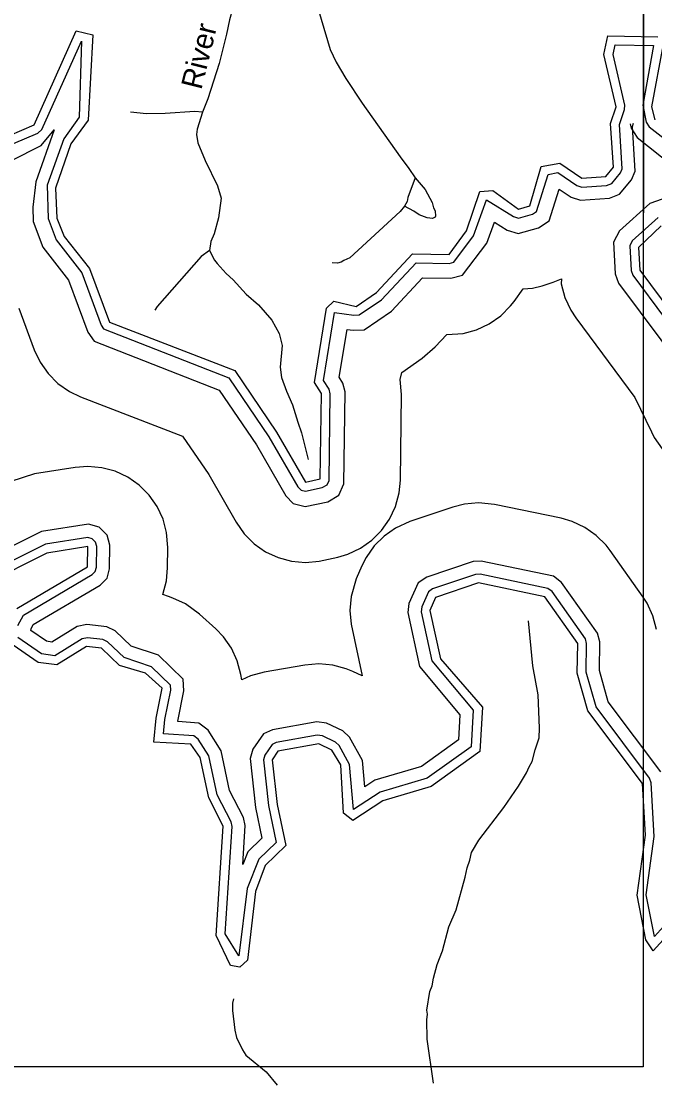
# Model space of a CAD drawing. Extents: x 1473865 to 1648260, y 639067 to 773536.
# Drawn here: x 1602897 to 1605748, y 694968 to 699731 of the extents above; entities that cross this region are included whole.
import ezdxf

# ---------------------------------------------------------------- set-up
doc = ezdxf.new("R2010")
doc.units = 0
for name, color, linetype in [('Exist Hydrographic Buffer Line', 7, 'Continuous'), ('Exist Hydrographic Creek Double Shore', 7, 'Continuous'), ('Exist Hydrographic Misc Water Feature', 7, 'Continuous'), ('Exist Road Non-System Type 51', 7, 'Continuous'), ('Exist Road Non-System Type 51 Label', 7, 'Continuous'), ('Map Preparation Inset Cut Line', 7, 'Continuous')]:
    doc.layers.add(name, color=color, linetype=linetype)

msp = doc.modelspace()

# ---------------------------------------------------------------- linework, layer by layer
at = {"layer": 'Exist Hydrographic Buffer Line'}
for points in [[(1602813.1, 699160.1), (1602971.9, 699228.4), (1602990.8, 699245.1), (1603168, 699641.3), (1603158.9, 699300.4), (1603088.7, 699203), (1603014.4, 698994), (1603018.1, 698844.4), (1603054, 698748.6), (1603169.9, 698600.1), (1603256.6, 698364.8), (1603268.4, 698348), (1603832.2, 698127.6), (1604012.2, 697862.9), (1604141.5, 697638.3), (1604156.2, 697623.7), (1604176.2, 697618.3), (1604251.9, 697634.3), (1604273.8, 697647.7), (1604282.5, 697666.4), (1604288.1, 698056.8), (1604282.8, 698077.3), (1604258, 698115.9), (1604307.5, 698421.2), (1604394.4, 698409.2), (1604417.8, 698410.5), (1604518.9, 698479), (1604674.3, 698645.5), (1604822.3, 698642.5), (1604843.2, 698647.9), (1604932.7, 698765.9), (1604990.5, 698927.8), (1605111.7, 698853.8), (1605135.2, 698846.3), (1605196.9, 698863.4), (1605215.8, 698875.9), (1605268.6, 699042.7)], [(1605268.6, 699042.7), (1605312.1, 699050.4), (1605397.7, 698991.9), (1605420.2, 698984.9), (1605531.1, 698992.7), (1605553.9, 699001.9), (1605593.3, 699049.4), (1605601.6, 699067.6), (1605588.7, 699266.4), (1605611.9, 699333.6), (1605613.6, 699353.7), (1605560.2, 699581.3), (1605569.4, 699625.2), (1605741.4, 699621.8), (1605694, 699354.3), (1605709.4, 699277.6), (1605722.5, 699256.8), (1605864.5, 699144.8)], [(1605318, 698976.7), (1605372.3, 698939.6), (1605413.4, 698926.8), (1605544.2, 698935.9), (1605588.9, 698954.1), (1605642.5, 699018.5), (1605659.9, 699056.9), (1605646.8, 699258.5), (1605651.7, 699272.7)], [(1605637.6, 699269.8), (1605641.5, 699250.6), (1605668.1, 699208.1), (1605829.4, 699080.8)], [(1602854.5, 699104.8), (1602986.9, 699172.8), (1603045.6, 699243.3), (1602963, 699009.6), (1602949.8, 698895.9), (1602951.4, 698831.5), (1602994.8, 698715.5), (1603110.6, 698567.1), (1603196.7, 698333.4), (1603225.1, 698292.9), (1603788.4, 698072.7), (1603955.4, 697827.3), (1604087.8, 697597.2), (1604121.4, 697563.6), (1604174.3, 697549.4), (1604277.1, 697571.1), (1604326, 697601), (1604349.3, 697651.1), (1604355.3, 698064.9), (1604345, 698104.6), (1604328.3, 698130.5), (1604363.2, 698345.9), (1604391.6, 698342), (1604440, 698344.5), (1604562.8, 698427.7), (1604702.9, 698577.9), (1604830.1, 698575.3), (1604882.5, 698588.8), (1604992.4, 698733.6), (1605026, 698827.6), (1605083.6, 698792.5), (1605133.7, 698776.3), (1605225.2, 698801.6), (1605272.6, 698833.2), (1605318, 698976.7)], [(1605856.8, 698957.9), (1605725.5, 698911.7), (1605589.2, 698788.6), (1605561.8, 698737.6), (1605570.1, 698595), (1605585.1, 698554.2), (1605871.9, 698168)], [(1605763, 698848.7), (1605646.7, 698743.6), (1605634.8, 698721.4), (1605641.3, 698609.9), (1605649.1, 698588.8), (1605933.8, 698205.3)], [(1602887.4, 698441.2), (1602956.4, 698254.1), (1602982.4, 698198.6), (1603018.4, 698147.2), (1603062.7, 698102.8), (1603114.1, 698066.9), (1603164.2, 698042.9), (1603623.7, 697865.2), (1603740.9, 697692.8), (1603864.2, 697478.7), (1603900.4, 697426.9), (1603944.8, 697382.5), (1603996.1, 697346.5), (1604053, 697320), (1604113.6, 697303.8), (1604176.2, 697298.3), (1604238.6, 697303.8), (1604322.2, 697322.1), (1604366.3, 697335), (1604423.2, 697361.6), (1604474.5, 697397.6), (1604518.9, 697442), (1604554.9, 697493.3), (1604581.4, 697550.2), (1604597.7, 697610.9), (1604603.2, 697668.6), (1604608.1, 698052.6), (1604602.7, 698119.8), (1604609.2, 698152.2), (1604701.3, 698216), (1604760.5, 698267.3), (1604811.5, 698322.7), (1604885.7, 698328), (1604946.2, 698344.2), (1605003.1, 698370.7), (1605054.5, 698406.7), (1605098.9, 698451.1), (1605115.2, 698471.9), (1605155.7, 698528.1), (1605197.6, 698531.8), (1605240.9, 698542.1), (1605290.9, 698557.5), (1605328.2, 698573.7), (1605326.7, 698550.1), (1605342.9, 698489.5), (1605369.5, 698432.6), (1605392.1, 698398), (1605658.6, 698039.2), (1605732.5, 697884.8), (1605745.4, 697860.4), (1605781.4, 697809.1)], [(1605755.7, 696996.9), (1605739.4, 697057.5), (1605712.9, 697114.4), (1605695.3, 697142), (1605547.3, 697351.7), (1605528.9, 697375.5), (1605484.5, 697419.9), (1605433.1, 697455.9), (1605376.2, 697482.5), (1605326.2, 697496.7), (1605027.1, 697558.5), (1604954.1, 697566), (1604891.7, 697560.5), (1604839.3, 697547.2), (1604646.3, 697482.2), (1604581.1, 697452.8), (1604529.8, 697416.8), (1604485.4, 697372.4), (1604449.4, 697321), (1604430, 697282.3), (1604405, 697223.8), (1604381.6, 697144.9), (1604376.1, 697082.5), (1604381.6, 697020), (1604431.3, 696788.8), (1604390.1, 696807.5), (1604359.3, 696820.3), (1604298.7, 696836.5), (1604236.1, 696842), (1604173.8, 696836.6), (1603989.8, 696804.2), (1603929, 696787.9), (1603890.1, 696769.7), (1603885.6, 696795.1), (1603869.4, 696855.7), (1603842.9, 696912.6), (1603806.9, 696964), (1603773.1, 696999.1), (1603699.1, 697066.3), (1603637.2, 697111.5), (1603580.3, 697138.1), (1603560.6, 697144.6), (1603534.4, 697154.5), (1603550.7, 697215.2), (1603556.1, 697273.7), (1603557.1, 697365.7), (1603551.7, 697432.1), (1603535.4, 697492.7), (1603508.9, 697549.6), (1603472.9, 697601), (1603428.6, 697645.4), (1603377.2, 697681.4), (1603320.3, 697707.9), (1603259.7, 697724.1), (1603197.2, 697729.6), (1603140.9, 697725.2), (1602956.9, 697696), (1602851.4, 697662.1)], [(1605538.6, 696672), (1605498.4, 696813.1), (1605500.2, 696940.9), (1605490.2, 696979.6), (1605328.8, 697208.6), (1605291.8, 697236.7), (1604966.6, 697304.6), (1604930.1, 697302.4), (1604721.7, 697232.3), (1604683.6, 697206.1), (1604641.8, 697114.1), (1604637.1, 697072.6), (1604689.5, 696829.6), (1604871.1, 696613.6), (1604864.9, 696500.6), (1604698.1, 696381.5), (1604487.8, 696319.2), (1604442.8, 696290), (1604432.7, 696408), (1604375, 696512.7), (1604344.4, 696540.4), (1604270.2, 696575.5), (1604228, 696581.1), (1604027.4, 696545.8), (1603986.9, 696527), (1603939.5, 696458), (1603927.2, 696416.1), (1603951, 696196.4), (1603980, 696058.6), (1603917.1, 695997.8), (1603894.1, 695939.9), (1603905.4, 696114.9), (1603897.7, 696151.5), (1603835.1, 696272.9), (1603796.7, 696451.8), (1603738.4, 696543.4), (1603696.8, 696575.7), (1603602.1, 696582.5), (1603602.2, 696584.2), (1603629.8, 696720.9), (1603626.1, 696772.7), (1603515.6, 696881.1), (1603391.6, 696922.4), (1603319.7, 696990.1), (1603282.4, 697008.8), (1603193.4, 697019.5), (1603149, 697010.3), (1603035.5, 696940.4), (1603010.9, 696943.7), (1602941.4, 696991.5), (1602941.6, 697000.1), (1602951.7, 697019.4), (1603252.9, 697196.2), (1603283.6, 697227.2), (1603295, 697269), (1603296.2, 697376.4), (1603284.8, 697420.1), (1603247.7, 697457.1), (1603200.4, 697469.8), (1602988.8, 697436.9), (1602683.7, 697285.7)], [(1602882.9, 697015.3), (1602907.3, 697061.8), (1603216.4, 697243.2), (1603230.8, 697257.7), (1603236.1, 697277.2), (1603237.1, 697369.2), (1603231.8, 697389.6), (1603217.1, 697404.2), (1603197.2, 697409.6), (1603006.9, 697380), (1602719.2, 697237.4)], [(1605483.7, 696649.6), (1605439.3, 696805.2), (1605441.1, 696933.8), (1605435.8, 696954.4), (1605285.8, 697167.2), (1605266.7, 697181.7), (1604962.2, 697245.2), (1604941.4, 697244), (1604748.4, 697179), (1604730.5, 697166.7), (1604699.4, 697098.1), (1604696.8, 697075.5), (1604744.1, 696856.4), (1604931.3, 696633.6), (1604922.3, 696469), (1604724.4, 696327.7), (1604512.8, 696265.1), (1604392.4, 696187), (1604375, 696390.5), (1604328.1, 696475.6), (1604311.3, 696490.8), (1604253.3, 696518.2), (1604229.3, 696521.4), (1604045.2, 696489), (1604026.4, 696480.3), (1603993.5, 696432.4), (1603987.1, 696410.8), (1604009.4, 696205.7), (1604044.4, 696038.8), (1603967.2, 695964.2), (1603914.6, 695831.9), (1603877.1, 695529.5), (1603814.8, 695629.3), (1603846, 696110.7), (1603841.6, 696131.6), (1603779.1, 696252.9), (1603741.3, 696429), (1603694.1, 696503.1), (1603674.7, 696518.1), (1603537.7, 696527.9), (1603543.8, 696592.8), (1603570.3, 696724.7), (1603568.8, 696746.3), (1603484, 696829.4), (1603360.7, 696870.5), (1603285.5, 696941.2), (1603265.1, 696951.5), (1603195.9, 696959.8), (1603171.1, 696954.7), (1603048.4, 696879), (1602989, 696887.2), (1602881.7, 696960.9)], [(1606515, 694963.5), (1606789.3, 695368.1), (1606796.1, 695390.1), (1606799.1, 695639.4), (1606793.8, 695660), (1606779.1, 695674.6), (1606588.3, 695779.2), (1606463.7, 695973.4), (1606341.9, 696048), (1606322.1, 696053.1), (1606164.2, 696053.1), (1606003, 695976.1), (1605889.2, 695850.7), (1605841, 695721.3), (1605746.2, 695617.1), (1605709.7, 695804.3), (1605745.7, 696066.1), (1605732, 696307.3), (1605724.1, 696328.9), (1605483.7, 696649.6)], [(1605775.1, 696356.5), (1605538.6, 696672)]]:
    msp.add_lwpolyline(points, dxfattribs=at)
at = {"layer": 'Exist Hydrographic Creek Double Shore'}
for points in [[(1602788.2, 699193), (1602956.2, 699265.1), (1603145.2, 699688), (1603219.2, 699670.1), (1603198.2, 699286.5), (1603121.2, 699179.7), (1603052.2, 698980.9), (1603058.1, 698846.2), (1603091.1, 698763.4), (1603205.1, 698620), (1603294.1, 698378.6), (1603858.1, 698160.4), (1604046.2, 697884.2), (1604176.2, 697658.3), (1604243.1, 697673.4), (1604248.1, 698057.3), (1604216.2, 698107.3), (1604270.2, 698440.9), (1604304.1, 698473.1), (1604404.2, 698448), (1604496.2, 698511.9), (1604657.1, 698685.9), (1604823.2, 698682.5), (1604900.2, 698789.3), (1604961.2, 698965.2), (1605019.1, 698970.6), (1605135.2, 698886.2), (1605185.1, 698901.6), (1605237.2, 699077.8), (1605321.2, 699092.6), (1605420.2, 699025), (1605528.2, 699032.5), (1605562.2, 699074.6), (1605548.2, 699271.7), (1605574.2, 699346.7), (1605519.2, 699580.9), (1605537.2, 699665.9), (1605762.1, 699661.3)], [(1605786.2, 699628), (1605733.2, 699346.8), (1605748.2, 699287.4)], [(1605776.2, 698810.9), (1605674.2, 698714.5), (1605681.2, 698612.6), (1605968.2, 698226)], [(1602877.2, 697090.4), (1603196.1, 697277.7), (1603197.2, 697369.6), (1603013.1, 697340.5), (1602737.1, 697201.6)], [(1605876.2, 695700.5), (1605741.1, 695552.2), (1605708.1, 695602.1), (1605669.2, 695803.1), (1605706.2, 696071.5), (1605692.1, 696304.9), (1605447.2, 696631.5), (1605399.1, 696799.9), (1605401.2, 696934.4), (1605253.1, 697144.2), (1604954.1, 697206), (1604761.2, 697141), (1604736.2, 697082.5), (1604783.1, 696864.8), (1604972.2, 696647.6), (1604961.1, 696447.7), (1604742.1, 696291.3), (1604524.1, 696226.7), (1604390.1, 696137.5), (1604348.1, 696171.2), (1604335.1, 696388.1), (1604294.2, 696454.6), (1604236.1, 696482), (1604052.1, 696449.7), (1604027.1, 696410.8), (1604049.1, 696210.1), (1604088.1, 696025.5), (1603995.1, 695935.4), (1603952.2, 695818.2), (1603915.1, 695510.4), (1603881.1, 695478.2), (1603839.2, 695485.6), (1603774.2, 695621.5), (1603806.2, 696113.3), (1603741.2, 696239.3), (1603702.1, 696420.6), (1603661.2, 696480.5), (1603494.2, 696490.5), (1603504.1, 696598.6), (1603531.2, 696732.6), (1603457.2, 696799.8), (1603340.2, 696834.9), (1603258.2, 696912.1), (1603191.1, 696920.1), (1603057.1, 696837.4), (1602974.2, 696848.9), (1602841.2, 696940.2)]]:
    msp.add_lwpolyline(points, dxfattribs=at)
at = {"layer": 'Exist Hydrographic Misc Water Feature'}
msp.add_lwpolyline([(1603852.7, 695336.2), (1603848, 695317.5), (1603847.4, 695283.5), (1603857.8, 695195.4), (1603865.3, 695163.2), (1603892.3, 695106.8), (1603907.9, 695082.5), (1603999.9, 695008.2), (1604049.4, 694948)], dxfattribs=at)
at = {"layer": 'Exist Road Non-System Type 51'}
for points in [[(1604040.9, 700421.1), (1604064.5, 700383), (1604093.6, 700256.8), (1604183.7, 699972.2), (1604218.8, 699838.1), (1604287.1, 699603.6), (1604314.7, 699547.4), (1604358.3, 699473.1), (1604431.4, 699362.5), (1604601.8, 699121.4), (1604641.4, 699069.2), (1604669.2, 699027)], [(1603848.3, 699784.7), (1603833.9, 699736.8), (1603821.4, 699673), (1603788.6, 699541.2), (1603737.5, 699381.6), (1603713.1, 699321.8)], [(1603713.1, 699321.8), (1603679, 699325.9), (1603544.9, 699317), (1603460.8, 699315.5), (1603388.9, 699322.2)], [(1603713.1, 699321.8), (1603688.5, 699245.9), (1603686.3, 699221.9), (1603692.1, 699184), (1603725.5, 699105.7), (1603780.6, 698991.3), (1603796.3, 698935.2), (1603785.7, 698847.3), (1603765.3, 698775.5), (1603751, 698741.6), (1603744.7, 698699.7)], [(1604669.2, 699027), (1604714.7, 698974.6), (1604746.4, 698916.4), (1604752.3, 698892.4), (1604760.2, 698878.3), (1604761.9, 698854.4), (1604759.8, 698850.3), (1604747.9, 698844.5), (1604723.9, 698846.6), (1604688, 698860.9), (1604664.1, 698877), (1604622.2, 698899.3)], [(1604669.2, 699027), (1604636.6, 698939.2), (1604634.4, 698921.2), (1604622.2, 698899.3)], [(1604622.2, 698899.3), (1604602.1, 698875.5), (1604376.6, 698667.1), (1604348.5, 698655.3), (1604336.3, 698647.5), (1604320.5, 698643.6), (1604296.5, 698645.7)], [(1603744.7, 698699.7), (1603706.6, 698673.9), (1603508.9, 698449.4), (1603498.8, 698431.5)], [(1603744.7, 698699.7), (1603766.5, 698657.4), (1603778.4, 698641.4), (1603819.9, 698597.1), (1603851.7, 698568.9), (1603909.2, 698504.5), (1603965.1, 698456.1), (1604024.5, 698387.7), (1604058.1, 698327.6), (1604071.7, 698273.5), (1604063.1, 698175.4), (1604068.7, 698129.5), (1604090.3, 698067.4), (1604117.9, 698007.2), (1604141.3, 697928.9), (1604159, 697880.9), (1604188.1, 697760.7)], [(1604752.7, 694957.1), (1604723.9, 695155.4), (1604722.6, 695241.3), (1604724.7, 695267.3), (1604722.9, 695285.3), (1604735.4, 695369.3), (1604745.7, 695395.1), (1604751.8, 695429.2), (1604768.3, 695491.1), (1604792.7, 695552.8), (1604821.5, 695660.5), (1604854.1, 695736.3), (1604895.1, 695883.9), (1604903.3, 695926), (1604915.6, 695959.9), (1604923.9, 695993.8), (1604956.3, 696049.6), (1605069.3, 696196.7), (1605134.1, 696292.3), (1605170.5, 696352), (1605182.7, 696379.9), (1605196.7, 696403.7), (1605209.2, 696455.6), (1605227.5, 696509.5), (1605229.8, 696553.5), (1605222.8, 696703.5), (1605199.8, 696833.6), (1605179.3, 697035.7)]]:
    msp.add_lwpolyline(points, dxfattribs=at)
at = {"layer": 'Map Preparation Inset Cut Line'}
for points in [[(1530807.2, 678673.7), (1530807.2, 722115.9), (1605695.7, 722115.9), (1605695.7, 695030), (1593323.3, 695030), (1593323.3, 678673.7), (1530807.2, 678673.7)], [(1593323.3, 678673.7), (1621669.5, 678673.7), (1621669.5, 702706.2), (1605696.9, 702708), (1605695.7, 695030), (1593323.3, 695030), (1593323.3, 678673.7)]]:
    msp.add_lwpolyline(points, dxfattribs=at)

# ---------------------------------------------------------------- texts
at = {"layer": 'Exist Road Non-System Type 51 Label'}
msp.add_text('River', height=95, rotation=75.992, dxfattribs=at).set_placement((1603707.5, 699419.5))

doc.saveas('drawing.dxf')
